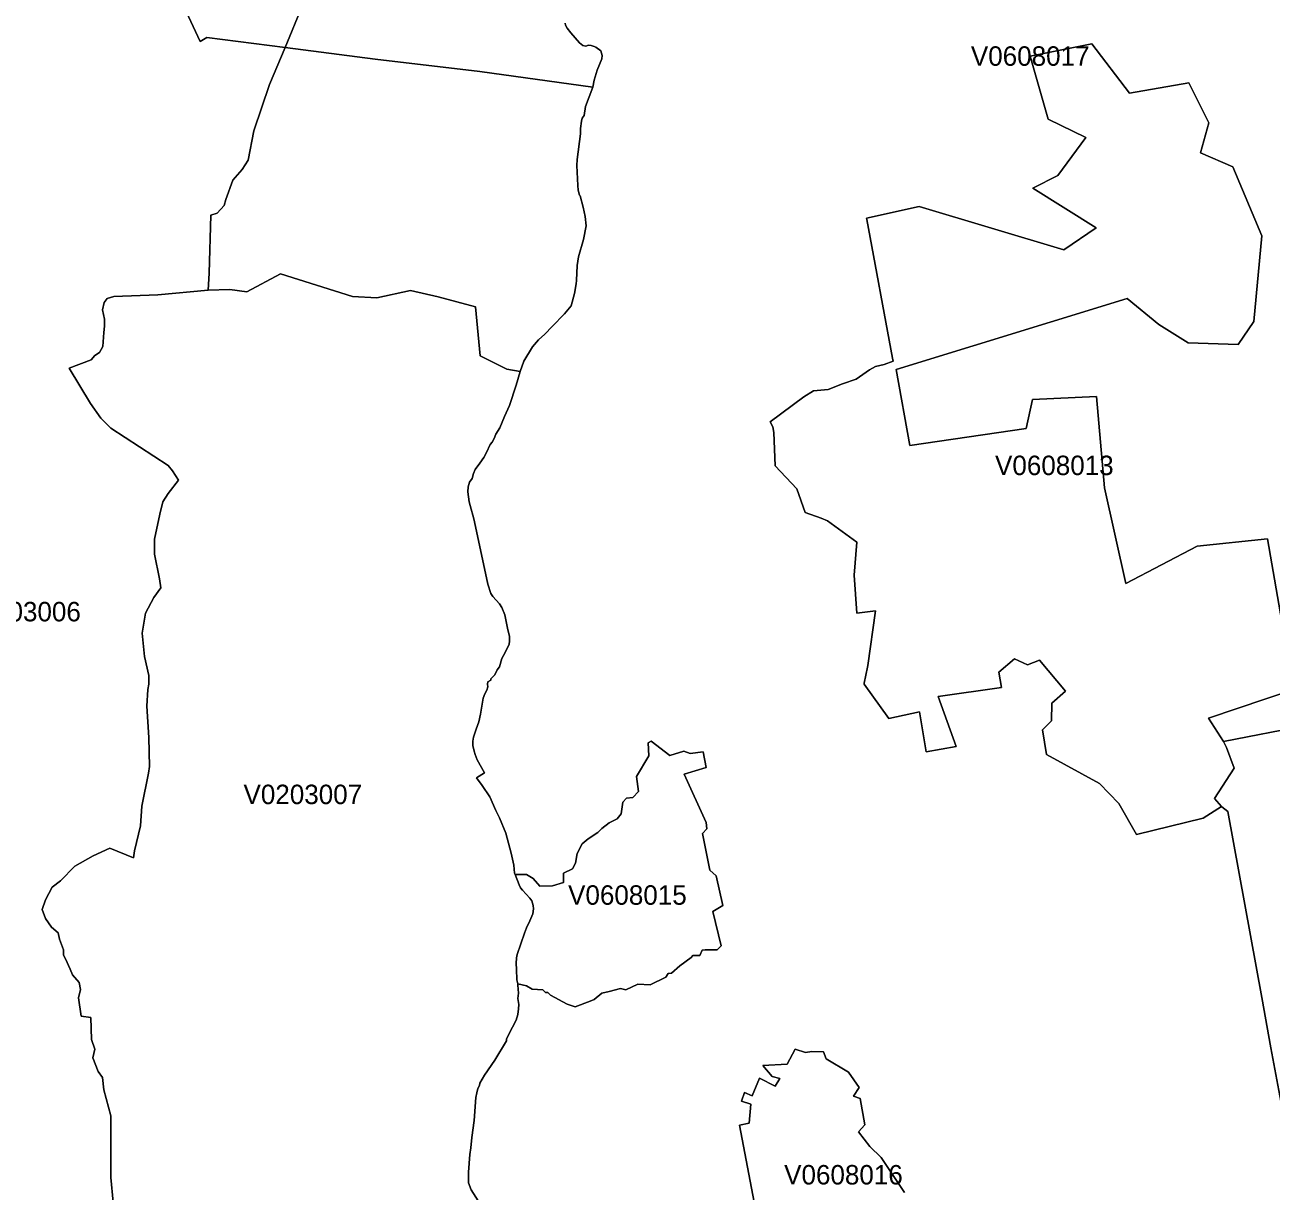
# Model space of a CAD drawing. Extents: x 369010 to 735936, y 6377141 to 6616555.
# Drawn here: x 618613 to 625018, y 6427935 to 6433932 of the extents above; entities that cross this region are included whole.
import ezdxf
from ezdxf.enums import TextEntityAlignment as Align

# ---------------------------------------------------------------- set-up
doc = ezdxf.new("R2010")
doc.units = 0
doc.header["$LTSCALE"] = 40
doc.layers.add('3', color=7, linetype='Continuous', lineweight=13)
doc.layers.add('4', color=7, linetype='Continuous')

msp = doc.modelspace()

# ---------------------------------------------------------------- linework, layer by layer
at = {"layer": '3'}
for points in [[(619274.59, 6430987.22), (619311.83, 6431036.37), (619303.89, 6431084.2), (619278.4, 6431209.99), (619278.4, 6431286.94), (619306.2, 6431415.87), (619322.26, 6431479.59), (619348.57, 6431522.13), (619401.7, 6431591.14), (619371.08, 6431638.97), (619348.57, 6431665.45), (619053.48, 6431858.43), (619003, 6431908.91), (618949.87, 6431984.54), (618839.81, 6432166.43), (618953.85, 6432208.97), (618971.22, 6432231.48), (618996.38, 6432247.53), (619013.1, 6432278.48), (619018.39, 6432350.14), (619022.36, 6432382.08), (619022.36, 6432417.83), (619011.77, 6432466.99), (619019.72, 6432504.23), (619035.61, 6432524.09), (619070.03, 6432534.68), (619295.45, 6432544.61), (619554.29, 6432568.61), (619559.26, 6432654.5), (619568.53, 6432953.24), (619600.47, 6432963.83), (619636.22, 6433003.72), (619644.83, 6433034.83), (619680.57, 6433133.14), (619729.73, 6433187.59), (619760.35, 6433235.42), (619789.48, 6433386.69), (619870.08, 6433625.02), (619949.85, 6433815.35), (619547.34, 6433867.32), (619514.08, 6433847.29), (619346.75, 6434205.28)], [(619346.75, 6434205.28), (619514.08, 6433847.29), (619547.34, 6433867.32), (619949.85, 6433815.35), (619949.85, 6433815.52), (620037.73, 6434028.35)], [(620037.73, 6434028.35), (619949.85, 6433815.52), (619949.85, 6433815.35), (619949.85, 6433815.35), (620413.43, 6433755.93), (620951.31, 6433692.05), (621531.41, 6433611.28), (621538.03, 6433648.36), (621554.24, 6433698.67), (621578.08, 6433756.6), (621580.06, 6433774.3), (621572.28, 6433798.47), (621547.46, 6433816.51), (621538.69, 6433820.48), (621522.47, 6433825.78), (621509.23, 6433827.27), (621495.16, 6433822.3), (621480.43, 6433825.11), (621462.89, 6433839.18), (621418.53, 6433890.32), (621399.33, 6433914.65), (621390.56, 6433930.71), (621389.9, 6433941.46)], [(621389.9, 6433941.46), (621390.56, 6433930.71), (621399.33, 6433914.65), (621418.53, 6433890.32), (621462.89, 6433839.18), (621480.43, 6433825.11), (621495.16, 6433822.3), (621509.23, 6433827.27), (621522.47, 6433825.78), (621538.69, 6433820.48), (621547.46, 6433816.51), (621572.28, 6433798.47), (621580.06, 6433774.3), (621578.08, 6433756.6), (621554.24, 6433698.67), (621538.03, 6433648.36), (621531.41, 6433611.28), (621494.5, 6433511.98), (621487.71, 6433466.3), (621477.12, 6433451.41), (621473.15, 6433436.35), (621468.84, 6433399.93), (621468.18, 6433371.8), (621450.8, 6433239.56), (621449.98, 6433209.44), (621454.94, 6433106.83), (621456.6, 6433082.83), (621463.88, 6433057.01), (621467.19, 6433053.7), (621482.09, 6432994.95), (621492.68, 6432946.62), (621496.65, 6432898.79), (621483.08, 6432827.79), (621457.92, 6432739.41), (621451.14, 6432694.89), (621448.49, 6432617.93), (621446.5, 6432600.38), (621437.9, 6432549.91), (621419.86, 6432486.85), (621386.09, 6432446.13), (621322.21, 6432380.93), (621285.63, 6432340.71), (621253.03, 6432312.9), (621222.08, 6432275.67), (621176.56, 6432203.34), (621157.86, 6432150.38), (621138.33, 6432079.21), (621103.91, 6431974.95), (621078.09, 6431918.34), (621053.6, 6431859.92), (621033.57, 6431827.15), (621024.3, 6431805.3), (621014.37, 6431786.27), (621004.28, 6431774.02), (620985.08, 6431733.31), (620971.84, 6431707.99), (620950.82, 6431678.03), (620926.82, 6431644.76), (620918.54, 6431624.9), (620911.26, 6431598.75), (620898.02, 6431580.55), (620890.57, 6431555.89), (620888.42, 6431531.23), (620896.37, 6431478.93), (620900.34, 6431461.06), (620920.53, 6431391.21), (620954.29, 6431232.16), (620991.37, 6431056.07), (621006.59, 6431007.91), (621017.02, 6430991.85), (621051.61, 6430954.94), (621063.19, 6430935.91), (621079.74, 6430898.67), (621093.15, 6430830.48), (621103.08, 6430786.63), (621103.08, 6430762.79), (621101.09, 6430747.07), (621081.07, 6430704.21), (621063.53, 6430673.59), (621052.6, 6430631.71), (621040.19, 6430614.67), (621028.27, 6430589.35), (621008.08, 6430568.49), (621006.59, 6430562.37), (620991.37, 6430553.6), (620989.71, 6430541.35), (620991.7, 6430528.44), (620986.73, 6430511.06)], [(625101.99, 6430696.1), (624999.87, 6431289.1), (624637.42, 6431251.36), (624270.5, 6431059.54), (624161.76, 6431550.76), (624120.22, 6432020.46), (623790.87, 6432004.9), (623757.93, 6431856.11), (623161.45, 6431769.72), (623091.11, 6432159.98), (624277.45, 6432525.58), (624439.97, 6432391.02), (624590.58, 6432296.35), (624848.6, 6432288.58), (624928.87, 6432406.58), (624970.74, 6432847.98), (624821.29, 6433202.82), (624653.97, 6433273.16), (624697, 6433429.06), (624594.72, 6433633.96), (624290.03, 6433580.83), (624096.55, 6433835.21), (623779.45, 6433771.66), (623870.97, 6433447.6), (624064.94, 6433352.43), (623921.45, 6433157.31), (623793.18, 6433091.77), (624119.06, 6432888.86), (623953.06, 6432775.65), (623208.95, 6432997.26), (622938.69, 6432937.85), (622939.84, 6432931.23), (623072.25, 6432217.9), (623075.23, 6432202.35), (623028.72, 6432185.14), (622984.2, 6432175.87), (622953.75, 6432157.83), (622884.73, 6432109.33), (622815.05, 6432086), (622740.58, 6432057.7), (622666.27, 6432050.91), (622616.12, 6432019.8), (622442.5, 6431891.37), (622456.74, 6431864.55), (622462.7, 6431836.58), (622468.32, 6431664.13), (622580.04, 6431545.63), (622623.07, 6431424.48), (622704.99, 6431394.69), (622738.09, 6431382.44), (622887.71, 6431272.38), (622873.97, 6431102.57), (622887.71, 6430907.44), (622984.53, 6430918.53), (622944.31, 6430638.33), (622942.82, 6430628.74), (622926.6, 6430546.15), (622925.61, 6430541.02), (623052.88, 6430364.59), (623210.77, 6430399.51), (623245.36, 6430192.96), (623399.61, 6430221.1), (623306.6, 6430478.13), (623631.15, 6430525.3), (623618.41, 6430602.92), (623698.68, 6430672.59), (623765.38, 6430640.82), (623827.61, 6430665.97), (623961, 6430505.27), (623890.83, 6430443.7), (623888.18, 6430352.84), (623842.5, 6430306.33), (623863.19, 6430179.39), (624136.44, 6430030.27), (624235.41, 6429927.33), (624326.27, 6429767.95), (624668.7, 6429852.52), (624762.37, 6429911.94), (624727.45, 6429953.98), (624827.58, 6430109.55), (624788.85, 6430216.13), (624772.47, 6430246.59), (624695.84, 6430366.41), (625137.41, 6430515.2)], [(622666.27, 6432050.91), (622740.58, 6432057.7), (622815.05, 6432086), (622884.73, 6432109.33), (622953.75, 6432157.83), (622984.2, 6432175.87), (623028.72, 6432185.14), (623075.23, 6432202.35), (623072.25, 6432217.9), (622939.84, 6432931.23), (622938.69, 6432937.85), (623208.95, 6432997.26), (623953.06, 6432775.65), (624119.06, 6432888.86), (623793.18, 6433091.77), (623921.45, 6433157.31), (624064.94, 6433352.43), (623870.97, 6433447.6), (623779.45, 6433771.66), (624096.55, 6433835.21), (624290.03, 6433580.83), (624594.72, 6433633.96), (624697, 6433429.06), (624653.97, 6433273.16), (624821.29, 6433202.82), (624970.74, 6432847.98), (624928.87, 6432406.58), (624848.6, 6432288.58), (624590.58, 6432296.35), (624439.97, 6432391.02), (624277.45, 6432525.58), (623091.11, 6432159.98), (623161.45, 6431769.72), (623757.93, 6431856.11), (623790.87, 6432004.9), (624120.22, 6432020.46), (624161.76, 6431550.76), (624270.5, 6431059.54), (624637.42, 6431251.36), (624999.87, 6431289.1), (625101.99, 6430696.1)], [(620594.82, 6432565.79), (620420.87, 6432528.56), (620296.08, 6432535.18), (619926.51, 6432652.35), (619753.4, 6432559.84), (619665.84, 6432570.43), (619554.29, 6432568.61)], [(619554.29, 6432568.61), (619295.45, 6432544.61), (619070.03, 6432534.68), (619035.61, 6432524.09), (619019.72, 6432504.23), (619011.77, 6432466.99), (619022.36, 6432417.83), (619022.36, 6432382.08), (619018.39, 6432350.14), (619013.1, 6432278.48), (618996.38, 6432247.53), (618971.22, 6432231.48), (618953.85, 6432208.97), (618839.81, 6432166.43), (618949.87, 6431984.54), (619003, 6431908.91), (619053.48, 6431858.43), (619348.57, 6431665.45), (619371.08, 6431638.97), (619401.7, 6431591.14), (619348.57, 6431522.13), (619322.26, 6431479.59), (619306.2, 6431415.87), (619278.4, 6431286.94), (619278.4, 6431209.99), (619303.89, 6431084.2), (619311.83, 6431036.37), (619274.59, 6430987.22), (619232.22, 6430907.61), (619214.85, 6430804), (619226.76, 6430683.19), (619250.26, 6430585.7), (619250.26, 6430541.85), (619244.97, 6430514.04), (619239.01, 6430427.81), (619249.6, 6430267.44), (619252.75, 6430118.32), (619247.45, 6430083.9), (619213.03, 6429914.42), (619207.07, 6429812.47), (619175.29, 6429685.2), (619171.32, 6429648.12), (619049.34, 6429698.44), (618963.78, 6429659.38), (618868.45, 6429605.09), (618795.62, 6429529.62), (618752.43, 6429498.18), (618718, 6429433.3), (618702.11, 6429382.82), (618719.33, 6429336.48), (618749.78, 6429291.46), (618782.88, 6429262.33), (618790.99, 6429230.56), (618810.85, 6429176.27), (618810.19, 6429148.14), (618822.1, 6429129.6), (618844.61, 6429076.64), (618857.85, 6429047.34), (618892.28, 6429007.62), (618897.57, 6428971.88), (618888.31, 6428928.18), (618901.55, 6428834.18), (618951.69, 6428827.39), (618954.34, 6428714.85), (618971.56, 6428664.53), (618960.96, 6428619.52), (618988.77, 6428549.18), (619010.78, 6428518.56), (619018.72, 6428455.01), (619054.47, 6428322.44), (619055.13, 6428004.34), (619067.05, 6427878.39)], [(620951.15, 6428489.6), (620975.64, 6428531.63), (621027.11, 6428608.59), (621088.19, 6428707.57), (621087.85, 6428716.5), (621099.44, 6428741.49), (621138.33, 6428813.82), (621145.95, 6428843.44), (621149.92, 6428872.24), (621150.58, 6428894.09), (621146.94, 6428925.37), (621149.26, 6428953.5), (621146.94, 6428993.56), (621145.45, 6429000.51), (621140.65, 6429022.19), (621139.66, 6429076.64), (621137.67, 6429105.93), (621139.16, 6429134.4), (621143.3, 6429152.11), (621179.54, 6429261.84), (621189.97, 6429288.98), (621208.51, 6429324.9), (621222.41, 6429361.47), (621226.38, 6429385.8), (621225.06, 6429404.34), (621217.78, 6429427.84), (621208.01, 6429441.24), (621169.78, 6429481.79), (621160.35, 6429493.87), (621152.4, 6429510.09), (621131.71, 6429563.06), (621129.23, 6429569.18), (621125.42, 6429610.72), (621112.68, 6429672.29), (621084.38, 6429774.73), (621051.61, 6429855), (621033.57, 6429891.91), (621001.63, 6429962.09), (620962.73, 6430021.34), (620932.94, 6430059.73), (620975.48, 6430086.05), (620937.91, 6430151.92), (620926.49, 6430179.23), (620920.86, 6430196.44), (620915.07, 6430226.56), (620914.57, 6430248.24), (620919.04, 6430269.92), (620932.12, 6430310.97), (620945.69, 6430347.54), (620954.29, 6430387.43), (620968.2, 6430469.52), (620976.3, 6430492.19), (620986.73, 6430511.06), (620991.7, 6430528.44), (620989.71, 6430541.35), (620991.37, 6430553.6), (621006.59, 6430562.37), (621008.08, 6430568.49), (621028.27, 6430589.35), (621040.19, 6430614.67), (621052.6, 6430631.71), (621063.53, 6430673.59), (621081.07, 6430704.21), (621101.09, 6430747.07), (621103.08, 6430762.79), (621103.08, 6430786.63), (621093.15, 6430830.48), (621079.74, 6430898.67), (621063.19, 6430935.91), (621051.61, 6430954.94), (621017.02, 6430991.85), (621006.59, 6431007.91), (620991.37, 6431056.07), (620954.29, 6431232.16), (620920.53, 6431391.21), (620900.34, 6431461.06), (620896.37, 6431478.93), (620888.42, 6431531.23), (620890.57, 6431555.89), (620898.02, 6431580.55), (620911.26, 6431598.75), (620918.54, 6431624.9), (620926.82, 6431644.76), (620950.82, 6431678.03), (620971.84, 6431707.99), (620985.08, 6431733.31), (621004.28, 6431774.02), (621014.37, 6431786.27), (621024.3, 6431805.3), (621033.57, 6431827.15), (621053.6, 6431859.92), (621078.09, 6431918.34), (621103.91, 6431974.95), (621138.33, 6432079.21), (621157.86, 6432150.38), (621089.01, 6432161.3), (620952.31, 6432230.32), (620929.14, 6432481.55), (620736.82, 6432533.36), (620594.82, 6432565.79)], [(625128.63, 6428068.22), (625016.42, 6428671.82), (624969.59, 6428931.33), (624794.48, 6429886.62), (624764.03, 6429910.12), (624762.37, 6429911.94), (624668.7, 6429852.52), (624326.27, 6429767.95), (624235.41, 6429927.33), (624136.44, 6430030.27), (623863.19, 6430179.39), (623842.5, 6430306.33), (623888.18, 6430352.84), (623890.83, 6430443.7), (623961, 6430505.27), (623827.61, 6430665.97), (623765.38, 6430640.82), (623698.68, 6430672.59), (623618.41, 6430602.92), (623631.15, 6430525.3), (623306.6, 6430478.13), (623399.61, 6430221.1), (623245.36, 6430192.96), (623210.77, 6430399.51), (623052.88, 6430364.59), (622925.61, 6430541.02), (622926.6, 6430546.15), (622942.82, 6430628.74), (622944.31, 6430638.33), (622984.53, 6430918.53), (622887.71, 6430907.44), (622873.97, 6431102.57), (622887.71, 6431272.38), (622738.09, 6431382.44), (622704.99, 6431394.69), (622623.07, 6431424.48), (622580.04, 6431545.63), (622468.32, 6431664.13), (622462.7, 6431836.58), (622456.74, 6431864.55), (622442.5, 6431891.37), (622616.12, 6432019.8), (622666.27, 6432050.91)], [(619067.05, 6427878.39), (619055.13, 6428004.34), (619054.47, 6428322.44), (619018.72, 6428455.01), (619010.78, 6428518.56), (618988.77, 6428549.18), (618960.96, 6428619.52), (618971.56, 6428664.53), (618954.34, 6428714.85), (618951.69, 6428827.39), (618901.55, 6428834.18), (618888.31, 6428928.18), (618897.57, 6428971.88), (618892.28, 6429007.62), (618857.85, 6429047.34), (618844.61, 6429076.64), (618822.1, 6429129.6), (618810.19, 6429148.14), (618810.85, 6429176.27), (618790.99, 6429230.56), (618782.88, 6429262.33), (618749.78, 6429291.46), (618719.33, 6429336.48), (618702.11, 6429382.82), (618718, 6429433.3), (618752.43, 6429498.18), (618795.62, 6429529.62), (618868.45, 6429605.09), (618963.78, 6429659.38), (619049.34, 6429698.44), (619171.32, 6429648.12), (619175.29, 6429685.2), (619207.07, 6429812.47), (619213.03, 6429914.42), (619247.45, 6430083.9), (619252.75, 6430118.32), (619249.6, 6430267.44), (619239.01, 6430427.81), (619244.97, 6430514.04), (619250.26, 6430541.85), (619250.26, 6430585.7), (619226.76, 6430683.19), (619214.85, 6430804), (619232.22, 6430907.61), (619274.59, 6430987.22)], [(620986.73, 6430511.06), (620976.3, 6430492.19), (620968.2, 6430469.52), (620954.29, 6430387.43), (620945.69, 6430347.54), (620932.12, 6430310.97), (620919.04, 6430269.92), (620914.57, 6430248.24), (620915.07, 6430226.56), (620920.86, 6430196.44), (620926.49, 6430179.23), (620937.91, 6430151.92), (620975.48, 6430086.05), (620932.94, 6430059.73), (620962.73, 6430021.34), (621001.63, 6429962.09), (621033.57, 6429891.91), (621051.61, 6429855), (621084.38, 6429774.73), (621112.68, 6429672.29), (621125.42, 6429610.72), (621129.23, 6429569.18), (621131.71, 6429563.06), (621190.14, 6429562.72), (621225.22, 6429542.04), (621259.98, 6429502.65), (621323.7, 6429504.63), (621380.63, 6429521.68), (621381.29, 6429570.17), (621426.97, 6429592.85), (621443.03, 6429621.97), (621450.8, 6429670.8), (621477.29, 6429721.28), (621507.74, 6429746.6), (621557.89, 6429778.38), (621577.75, 6429800.22), (621615.65, 6429829.52), (621656.69, 6429849.38), (621676.55, 6429874.7), (621685.66, 6429934.78), (621704.85, 6429956.13), (621736.8, 6429959.44), (621766.59, 6429989.23), (621756.66, 6430067.01), (621819.05, 6430173.43), (621816.4, 6430239.3), (621830.97, 6430249.23), (621927.29, 6430175.42), (622000.11, 6430197.76), (622032.05, 6430184.52), (622098.59, 6430193.46), (622113.32, 6430113.19), (622000.44, 6430079.76), (622114.31, 6429830.34), (622117.79, 6429798.4), (622095.11, 6429774.57), (622132.52, 6429586.06), (622165.29, 6429556.6), (622199.21, 6429403.18), (622148.74, 6429371.9), (622190.44, 6429195.97), (622171.08, 6429176.11), (622108.19, 6429176.27), (622092.96, 6429174.29), (622081.71, 6429146.98), (622045.79, 6429146.98), (622037.19, 6429135.72), (621979.09, 6429092.69), (621936.56, 6429056.12), (621918.68, 6429053.47), (621906.11, 6429035.59), (621826.17, 6428995.71), (621763.11, 6428999.68), (621700.38, 6428969.56), (621674.4, 6428976.84), (621614.98, 6428961.28), (621578.57, 6428952.68), (621538.69, 6428920.24), (621517.5, 6428910.8), (621441.37, 6428881.84), (621400.33, 6428895.74), (621313.93, 6428941.75), (621301.02, 6428956.65), (621287.78, 6428956.65), (621274.38, 6428970.55), (621219.43, 6428973.2), (621190.63, 6428991.24), (621145.45, 6429000.51), (621146.94, 6428993.56), (621149.26, 6428953.5), (621146.94, 6428925.37), (621150.58, 6428894.09), (621149.92, 6428872.24), (621145.95, 6428843.44), (621138.33, 6428813.82), (621099.44, 6428741.49), (621087.85, 6428716.5), (621088.19, 6428707.57), (621027.11, 6428608.59), (620975.64, 6428531.63)], [(625137.41, 6430515.2), (624695.84, 6430366.41), (624772.47, 6430246.59), (625619.19, 6430411.76)], [(625619.19, 6430411.76), (624772.47, 6430246.59), (624788.85, 6430216.13), (624827.58, 6430109.55), (624727.45, 6429953.98), (624762.37, 6429911.94), (624764.03, 6429910.12), (624794.48, 6429886.62), (624969.59, 6428931.33), (625016.42, 6428671.82), (625128.63, 6428068.22)], [(623133.32, 6427927.38), (623013, 6428107.45), (622954.41, 6428164.71), (622896.48, 6428239.02), (622929.09, 6428276.26), (622906.08, 6428411.15), (622870.83, 6428423.73), (622900.95, 6428468.08), (622845.84, 6428546.53), (622729.99, 6428615.05), (622716.74, 6428651.62), (622657.66, 6428652.12), (622623.9, 6428648.15), (622570.94, 6428664.37), (622530.72, 6428587.91), (622405.76, 6428580.95), (622453.59, 6428524.68), (622492.82, 6428513.43), (622468.16, 6428474.2), (622387.72, 6428514.92), (622349.82, 6428424.06), (622310.76, 6428441.93), (622295.54, 6428396.75), (622343.2, 6428382.18), (622334.6, 6428283.87), (622284.78, 6428273.61), (622381.76, 6427769.32)], [(622381.76, 6427769.32), (622284.78, 6428273.61), (622334.6, 6428283.87), (622343.2, 6428382.18), (622295.54, 6428396.75), (622310.76, 6428441.93), (622349.82, 6428424.06), (622387.72, 6428514.92), (622468.16, 6428474.2), (622492.82, 6428513.43), (622453.59, 6428524.68), (622405.76, 6428580.95), (622530.72, 6428587.91), (622570.94, 6428664.37), (622623.9, 6428648.15), (622657.66, 6428652.12), (622716.74, 6428651.62), (622729.99, 6428615.05), (622845.84, 6428546.53), (622900.95, 6428468.08), (622870.83, 6428423.73), (622906.08, 6428411.15), (622929.09, 6428276.26), (622896.48, 6428239.02), (622954.41, 6428164.71), (623013, 6428107.45), (623133.32, 6427927.38)], [(620975.64, 6428531.63), (620951.15, 6428489.6), (620948.83, 6428477.85), (620940.89, 6428462.62), (620934.6, 6428440.28), (620930.46, 6428416.94), (620921.36, 6428297.28), (620909.11, 6428211.05), (620904.97, 6428156.93), (620899.35, 6428122.51), (620892.39, 6428032.31), (620892.89, 6427977.53), (620905.97, 6427941.45), (620941.88, 6427884.51)], [(620941.88, 6427884.51), (620905.97, 6427941.45), (620892.89, 6427977.53), (620892.39, 6428032.31), (620899.35, 6428122.51), (620904.97, 6428156.93), (620909.11, 6428211.05), (620921.36, 6428297.28), (620930.46, 6428416.94), (620934.6, 6428440.28), (620940.89, 6428462.62), (620948.83, 6428477.85), (620951.15, 6428489.6)]]:
    msp.add_lwpolyline(points, dxfattribs=at)
for points in [[(619949.85, 6433815.35), (619870.08, 6433625.02), (619789.48, 6433386.69), (619760.35, 6433235.42), (619729.73, 6433187.59), (619680.57, 6433133.14), (619644.83, 6433034.83), (619636.22, 6433003.72), (619600.47, 6432963.83), (619568.53, 6432953.24), (619559.26, 6432654.5), (619554.29, 6432568.61), (619665.84, 6432570.43), (619753.4, 6432559.84), (619926.51, 6432652.35), (620296.08, 6432535.18), (620420.87, 6432528.56), (620594.82, 6432565.79), (620736.82, 6432533.36), (620929.14, 6432481.55), (620952.31, 6432230.32), (621089.01, 6432161.3), (621157.86, 6432150.38), (621176.56, 6432203.34), (621222.08, 6432275.67), (621253.03, 6432312.9), (621285.63, 6432340.71), (621322.21, 6432380.93), (621386.09, 6432446.13), (621419.86, 6432486.85), (621437.9, 6432549.91), (621446.5, 6432600.38), (621448.49, 6432617.93), (621451.14, 6432694.89), (621457.92, 6432739.41), (621483.08, 6432827.79), (621496.65, 6432898.79), (621492.68, 6432946.62), (621482.09, 6432994.95), (621467.19, 6433053.7), (621463.88, 6433057.01), (621456.6, 6433082.83), (621454.94, 6433106.83), (621449.98, 6433209.44), (621450.8, 6433239.56), (621468.18, 6433371.8), (621468.84, 6433399.93), (621473.15, 6433436.35), (621477.12, 6433451.41), (621487.71, 6433466.3), (621494.5, 6433511.98), (621531.41, 6433611.28), (620951.31, 6433692.05), (620413.43, 6433755.93), (619949.85, 6433815.35)], [(621131.71, 6429563.06), (621152.4, 6429510.09), (621160.35, 6429493.87), (621169.78, 6429481.79), (621208.01, 6429441.24), (621217.78, 6429427.84), (621225.06, 6429404.34), (621226.38, 6429385.8), (621222.41, 6429361.47), (621208.51, 6429324.9), (621189.97, 6429288.98), (621179.54, 6429261.84), (621143.3, 6429152.11), (621139.16, 6429134.4), (621137.67, 6429105.93), (621139.66, 6429076.64), (621140.65, 6429022.19), (621145.45, 6429000.51), (621190.63, 6428991.24), (621219.43, 6428973.2), (621274.38, 6428970.55), (621287.78, 6428956.65), (621301.02, 6428956.65), (621313.93, 6428941.75), (621400.33, 6428895.74), (621441.37, 6428881.84), (621517.5, 6428910.8), (621538.69, 6428920.24), (621578.57, 6428952.68), (621614.98, 6428961.28), (621674.4, 6428976.84), (621700.38, 6428969.56), (621763.11, 6428999.68), (621826.17, 6428995.71), (621906.11, 6429035.59), (621918.68, 6429053.47), (621936.56, 6429056.12), (621979.09, 6429092.69), (622037.19, 6429135.72), (622045.79, 6429146.98), (622081.71, 6429146.98), (622092.96, 6429174.29), (622108.19, 6429176.27), (622171.08, 6429176.11), (622190.44, 6429195.97), (622148.74, 6429371.9), (622199.21, 6429403.18), (622165.29, 6429556.6), (622132.52, 6429586.06), (622095.11, 6429774.57), (622117.79, 6429798.4), (622114.31, 6429830.34), (622000.44, 6430079.76), (622113.32, 6430113.19), (622098.59, 6430193.46), (622032.05, 6430184.52), (622000.11, 6430197.76), (621927.29, 6430175.42), (621830.97, 6430249.23), (621816.4, 6430239.3), (621819.05, 6430173.43), (621756.66, 6430067.01), (621766.59, 6429989.23), (621736.8, 6429959.44), (621704.85, 6429956.13), (621685.66, 6429934.78), (621676.55, 6429874.7), (621656.69, 6429849.38), (621615.65, 6429829.52), (621577.75, 6429800.22), (621557.89, 6429778.38), (621507.74, 6429746.6), (621477.29, 6429721.28), (621450.8, 6429670.8), (621443.03, 6429621.97), (621426.97, 6429592.85), (621381.29, 6429570.17), (621380.63, 6429521.68), (621323.7, 6429504.63), (621259.98, 6429502.65), (621225.22, 6429542.04), (621190.14, 6429562.72)]]:
    msp.add_lwpolyline(points, close=True, dxfattribs=at)

# ---------------------------------------------------------------- texts
at = {"layer": '4'}
for s, p in [('V0608017', (623779.45, 6433721.66)), ('V0608013', (623903.61, 6431616.8)), ('V0203006', (618595.26, 6430864.65)), ('V0203007', (620041.04, 6429924.91)), ('V0608015', (621709.26, 6429407.45)), ('V0608016', (622819.73, 6427969.06))]:
    msp.add_text(s, height=100, dxfattribs=at).set_placement(p, align=Align.CENTER)

doc.saveas('drawing.dxf')
